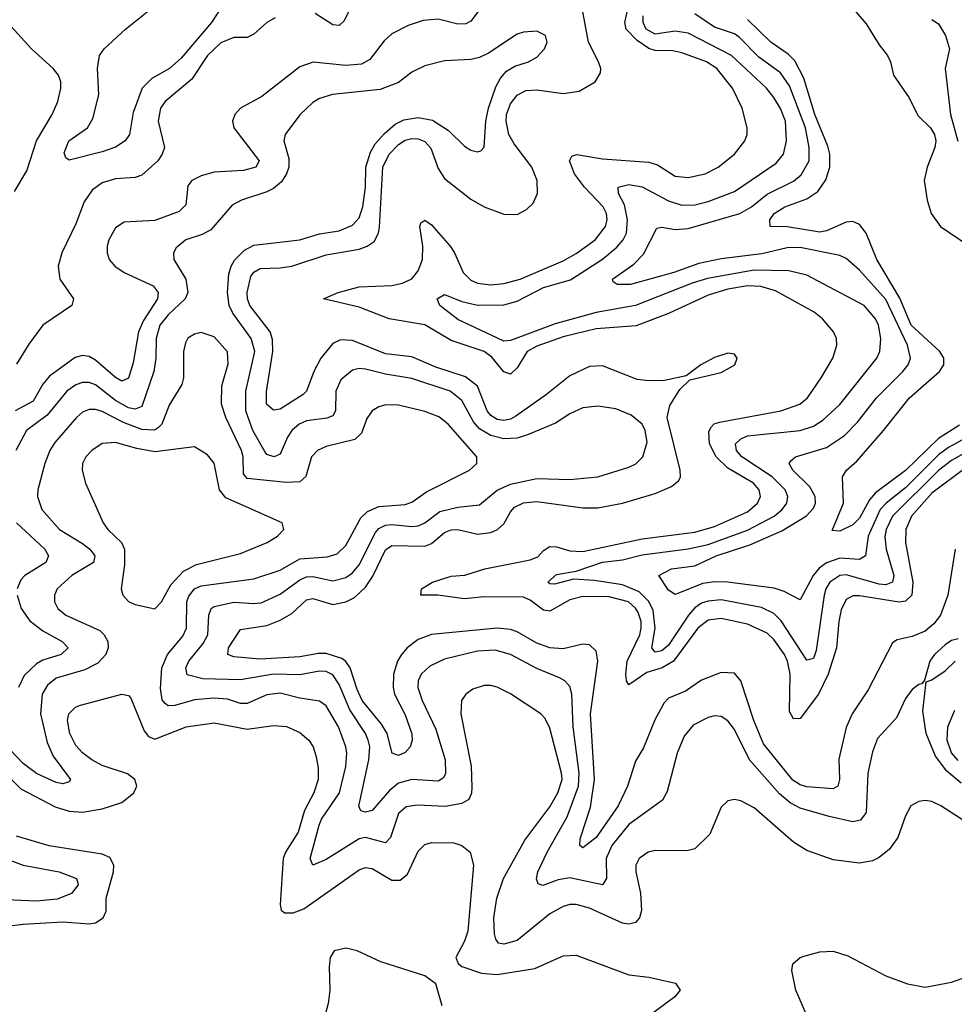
# Model space of a CAD drawing. Header units: inches. Extents: x 1694797 to 1849917, y 907313 to 1017959.
# Tile 306 of 656: x 1700879 to 1703718, y 1001847 to 1004838. Entities that reach past the tile are written whole.
import ezdxf

# ---------------------------------------------------------------- set-up
doc = ezdxf.new("R2010")
doc.units = ezdxf.units.IN
doc.header["$MEASUREMENT"] = 0
doc.layers.add('B7000', color=7, linetype='Continuous')

msp = doc.modelspace()

# ---------------------------------------------------------------- linework, layer by layer
at = {"layer": 'B7000', "color": 5}
for points, elevation in [([(1703330, 1004966.8), (1703450, 1004825.4), (1703490, 1004761.5), (1703515.6, 1004730), (1703524.8, 1004710), (1703533.5, 1004670), (1703581.3, 1004601.3), (1703607.7, 1004547.7), (1703646.1, 1004510), (1703658.1, 1004490), (1703662, 1004470), (1703659.3, 1004450), (1703636.1, 1004390), (1703626.7, 1004350), (1703635.3, 1004290), (1703648.1, 1004250), (1703676.6, 1004210), (1703764.2, 1004150)], 820), ([(1701490, 1004873.5), (1701462, 1004830), (1701370, 1004721), (1701334, 1004690), (1701280.5, 1004659.5), (1701250.8, 1004630), (1701223.8, 1004556.2), (1701212.7, 1004490), (1701199.5, 1004470), (1701170, 1004450.9), (1701130, 1004436.8), (1701030, 1004411.8), (1701018.9, 1004418.9), (1701014, 1004434), (1701029, 1004470), (1701085.4, 1004510), (1701101.3, 1004538.7), (1701119.7, 1004610), (1701115.4, 1004690), (1701121.6, 1004730), (1701135.6, 1004750), (1701200.9, 1004810), (1701327.7, 1004912.3)], 860), ([(1702290, 1004887.6), (1702250, 1004833.4), (1702234.3, 1004825.7), (1702210, 1004825.1), (1702150, 1004839.9), (1702104.4, 1004835.6), (1702059.6, 1004820.4), (1702010, 1004795), (1701986.2, 1004773.8), (1701942.5, 1004717.5), (1701917.1, 1004702.9), (1701870, 1004699.6), (1701771, 1004709), (1701730, 1004695), (1701615.1, 1004604.9), (1701550.2, 1004570), (1701532.6, 1004550), (1701526, 1004530), (1701529.5, 1004510), (1701606.4, 1004410), (1701596.9, 1004390), (1701559.3, 1004380.7), (1701470, 1004375.5), (1701430, 1004364.1), (1701402.1, 1004350), (1701390, 1004333.5), (1701384.3, 1004275.7), (1701363.8, 1004256.2), (1701290, 1004228.4), (1701196.9, 1004223.1), (1701170, 1004206), (1701150.1, 1004170), (1701145.4, 1004150), (1701144.8, 1004130), (1701151.4, 1004110), (1701168.3, 1004090), (1701196.3, 1004070), (1701284.7, 1004030), (1701300.1, 1004010), (1701297.4, 1003990), (1701255.7, 1003924.3), (1701240.4, 1003890), (1701223.9, 1003796.1), (1701210, 1003749.8), (1701190, 1003740.8), (1701170, 1003751.5), (1701110, 1003804), (1701090, 1003815.5), (1701070, 1003818.4), (1701047.7, 1003812.3), (1700970, 1003755.9), (1700950, 1003731.3), (1700920, 1003680), (1700865.9, 1003650)], 920), ([(1703721.2, 1003230), (1703698.5, 1003090), (1703676.3, 1003030), (1703656.4, 1003003.6), (1703630, 1002981.3), (1703590, 1002964.5), (1703545, 1002955), (1703530, 1002945.3), (1703456.8, 1002803.2), (1703407.6, 1002730), (1703390, 1002688.3), (1703367.8, 1002592.2), (1703369.2, 1002530), (1703364.6, 1002510), (1703350, 1002501.7), (1703270, 1002507.9), (1703250, 1002513.9), (1703228.1, 1002528.1), (1703138.7, 1002638.7), (1703109.6, 1002710), (1703069.9, 1002829.9), (1703050, 1002852.9), (1703010, 1002855), (1702950, 1002832.3), (1702901.3, 1002798.7), (1702850, 1002777.4), (1702836.5, 1002763.5), (1702810, 1002713.8), (1702773.8, 1002626.2), (1702750, 1002586.4), (1702725.5, 1002510), (1702697.1, 1002450), (1702630, 1002353.9), (1702590, 1002322.9), (1702580.9, 1002330), (1702581.5, 1002350), (1702613.4, 1002446.6), (1702625.1, 1002530), (1702613.4, 1002730), (1702635.1, 1002890), (1702630, 1002919.7), (1702610, 1002939.1), (1702590, 1002941.9), (1702530, 1002927.7), (1702490, 1002929.9), (1702450, 1002944.9), (1702390, 1002979.3), (1702370, 1002986.2), (1702330, 1002990.5), (1702130, 1002970.5), (1702090, 1002955.3), (1702055.8, 1002930), (1702038.6, 1002910), (1702026.6, 1002890), (1702014.7, 1002850), (1702013.2, 1002810), (1702017.3, 1002790), (1702050, 1002726.5), (1702070.7, 1002669.3), (1702071.4, 1002650), (1702065.6, 1002630), (1702050, 1002611.9), (1702030, 1002602.9), (1702010.7, 1002610.7), (1701995.5, 1002670), (1701978.1, 1002698.1), (1701919.4, 1002770), (1701903.9, 1002803.9), (1701883.4, 1002870), (1701870, 1002889.1), (1701857.7, 1002897.7), (1701810, 1002912.6), (1701787.2, 1002912.8), (1701730, 1002902.6), (1701610, 1002895.7), (1701530, 1002902.9), (1701511.1, 1002910), (1701513.6, 1002930), (1701550, 1002985.8), (1701630, 1002998.6), (1701670, 1003014.5), (1701705.7, 1003034.3), (1701750, 1003076.6), (1701770, 1003080.3), (1701830, 1003061.9), (1701870, 1003070.1), (1701896.5, 1003083.5), (1701930, 1003115), (1701951.7, 1003148.3), (1701990, 1003227.6), (1702010, 1003241.3), (1702110, 1003239.6), (1702130, 1003247.7), (1702170, 1003280.3), (1702190, 1003288.8), (1702210, 1003289.7), (1702270, 1003276), (1702310, 1003281), (1702330.5, 1003290), (1702350, 1003307.4), (1702370, 1003343.7), (1702382.7, 1003357.3), (1702410, 1003370.4), (1702450, 1003374.6), (1702590, 1003355.5), (1702635.3, 1003355.3), (1702710, 1003369.7), (1702810, 1003398.8), (1702859.6, 1003420.4), (1702881.3, 1003438.7), (1702886.9, 1003450), (1702885.4, 1003470), (1702846.4, 1003630), (1702853.8, 1003666.2), (1702884.9, 1003715.1), (1702915.2, 1003744.8), (1703010, 1003766.3), (1703051.1, 1003790), (1703058.7, 1003810), (1703050, 1003822), (1703030, 1003825.1), (1702990, 1003812.5), (1702948.5, 1003790), (1702903.9, 1003756.1), (1702837.4, 1003742.6), (1702790, 1003740.9), (1702754.8, 1003745.2), (1702650, 1003786.9), (1702610, 1003784.9), (1702550, 1003756.7), (1702479.9, 1003700.1), (1702386, 1003634), (1702370, 1003624.8), (1702350, 1003620.9), (1702330, 1003623.6), (1702310, 1003635.9), (1702299.4, 1003650), (1702270, 1003725.6), (1702233.5, 1003753.5), (1702143.2, 1003783.2), (1702070, 1003814.5), (1701990, 1003823.8), (1701890, 1003863.5), (1701854.2, 1003865.8), (1701830, 1003854.6), (1701794.4, 1003810), (1701772.6, 1003770), (1701750.1, 1003710), (1701739.9, 1003700.1), (1701670, 1003655.2), (1701650, 1003652.3), (1701629.1, 1003670), (1701628.8, 1003708.8), (1701647.9, 1003830), (1701647.4, 1003867.4), (1701639.6, 1003890), (1701578.5, 1003970), (1701571.2, 1003990), (1701570.2, 1004010), (1701581.7, 1004058.3), (1701590, 1004071.4), (1701610, 1004082.8), (1701670, 1004084.2), (1701705.4, 1004090), (1701810, 1004123.9), (1701910, 1004141.3), (1701934.6, 1004150), (1701955.5, 1004164.5), (1701969.5, 1004190), (1701972.2, 1004207.8), (1701982.7, 1004390), (1702001.8, 1004430), (1702030, 1004459.7), (1702050, 1004472.5), (1702070, 1004477.3), (1702090, 1004476.2), (1702110, 1004468.2), (1702128.4, 1004448.4), (1702150, 1004386), (1702170, 1004355.8), (1702250, 1004293.5), (1702290, 1004269.5), (1702350, 1004247.9), (1702390, 1004246.8), (1702418.4, 1004261.6), (1702438.5, 1004281.5), (1702452.2, 1004310), (1702450.7, 1004350), (1702435, 1004390), (1702380.8, 1004460.8), (1702365.3, 1004490), (1702357.2, 1004530), (1702358.3, 1004550), (1702370, 1004582.8), (1702390, 1004609.1), (1702417, 1004623), (1702450, 1004625.6), (1702530, 1004614.3), (1702578.6, 1004621.4), (1702626.9, 1004650), (1702643, 1004677), (1702644.8, 1004690), (1702637, 1004710), (1702606.7, 1004770), (1702585.2, 1004890)], 920), ([(1701890, 1004887.5), (1701864.7, 1004835.3), (1701850, 1004820.3), (1701830, 1004822.3), (1701777.2, 1004857.2)], 880), ([(1703750, 1003474.9), (1703650, 1003400.5), (1703587.7, 1003330), (1703571.3, 1003290), (1703569.4, 1003250), (1703592.6, 1003130), (1703589.3, 1003090), (1703570, 1003071.7), (1703551, 1003069), (1703430, 1003088.6), (1703410, 1003088.1), (1703390, 1003077.3), (1703374.5, 1003045.5), (1703366.9, 1003010), (1703360.7, 1002930), (1703334.5, 1002850), (1703305.5, 1002790), (1703250, 1002715.4), (1703230, 1002714.3), (1703217.2, 1002737.2), (1703219.9, 1002850), (1703211.9, 1002890), (1703202.5, 1002910), (1703170, 1002955.1), (1703150, 1002975), (1703090, 1003002.2), (1703010, 1003019.6), (1702970, 1003014.4), (1702938.7, 1002990), (1702865.6, 1002890), (1702831.1, 1002870), (1702784.4, 1002855.6), (1702730, 1002817.7), (1702722.9, 1002830), (1702720.1, 1002850), (1702724.9, 1002890), (1702762.7, 1002970), (1702767.2, 1002990), (1702766.7, 1003010), (1702757.5, 1003037.5), (1702750, 1003050.7), (1702728.1, 1003070), (1702670, 1003085.2), (1702590, 1003086.7), (1702550, 1003076.6), (1702490, 1003041.7), (1702470, 1003044.9), (1702430, 1003075.4), (1702410, 1003084), (1702290, 1003085.1), (1702230, 1003078.8), (1702149.3, 1003090.7), (1702098, 1003090), (1702099.7, 1003110), (1702133.5, 1003130), (1702190, 1003147.7), (1702231.1, 1003151.1), (1702292.1, 1003170), (1702430, 1003197.2), (1702452.8, 1003207.2), (1702470, 1003226.3), (1702490, 1003238.2), (1702510, 1003236.7), (1702550, 1003224.5), (1702590, 1003222.6), (1702770, 1003261.6), (1702930, 1003281.9), (1702990, 1003298.6), (1703090, 1003343.9), (1703120.6, 1003370), (1703129, 1003390), (1703124.9, 1003410), (1703107.7, 1003430), (1703030, 1003476.2), (1702994.9, 1003510), (1702974.6, 1003550), (1702973, 1003587), (1702979.1, 1003600.9), (1702988.9, 1003611.1), (1703004.5, 1003615.5), (1703191.3, 1003650), (1703249.2, 1003670.8), (1703272.4, 1003690), (1703314.2, 1003750), (1703349.2, 1003810), (1703361.8, 1003850), (1703360.7, 1003870), (1703351.6, 1003890), (1703317.8, 1003930), (1703292.3, 1003950), (1703174.6, 1004014.6), (1703130, 1004027.8), (1703089.6, 1004029.6), (1703030, 1004020.1), (1702970, 1004001.8), (1702850, 1003945.8), (1702751.8, 1003908.2), (1702630, 1003899), (1702530, 1003874.7), (1702450, 1003846.6), (1702420.9, 1003830), (1702390, 1003780.5), (1702370, 1003762.1), (1702350, 1003769), (1702313.2, 1003813.2), (1702290, 1003830.2), (1702190, 1003863.9), (1702110, 1003911.4), (1702001.5, 1003930), (1701910, 1003964.8), (1701802, 1003990), (1701846.3, 1004010), (1701910, 1004027), (1702010, 1004031), (1702042.2, 1004037.8), (1702070, 1004051), (1702090, 1004075.3), (1702102.8, 1004110), (1702103.7, 1004150), (1702094.2, 1004210), (1702098.2, 1004221.8), (1702110, 1004229.2), (1702130, 1004215.4), (1702187.1, 1004150), (1702200.3, 1004130), (1702226.3, 1004070), (1702250, 1004046.8), (1702270, 1004038.4), (1702310, 1004033.1), (1702350, 1004036.7), (1702399.4, 1004050), (1702530, 1004105.5), (1702570, 1004127.8), (1702627.2, 1004170), (1702658.3, 1004210), (1702663.5, 1004230), (1702661.7, 1004250), (1702651.1, 1004270), (1702594.6, 1004330), (1702564.5, 1004370), (1702549.1, 1004410), (1702556.3, 1004423.7), (1702571.2, 1004428.8), (1702650, 1004415.7), (1702790, 1004405.5), (1702817, 1004397), (1702870, 1004363.3), (1702910, 1004359.1), (1702961.3, 1004370), (1703000.8, 1004390), (1703050.8, 1004430), (1703081.5, 1004470), (1703088.6, 1004490), (1703088.8, 1004510), (1703073.7, 1004570), (1703044.7, 1004630), (1702996.9, 1004690), (1702965.6, 1004710), (1702890, 1004738.2), (1702863.5, 1004743.5), (1702810, 1004745), (1702790, 1004750.9), (1702754.7, 1004774.7), (1702721.4, 1004810), (1702717.6, 1004830), (1702730.4, 1004889.6)], 880), ([(1701655.7, 1004844.3), (1701630, 1004829.9), (1701590, 1004794.5), (1701570, 1004784.3), (1701530, 1004784), (1701490, 1004767.9), (1701449.9, 1004730.1), (1701402.1, 1004657.9), (1701321.2, 1004590), (1701307.4, 1004570), (1701299.5, 1004530), (1701319.4, 1004450), (1701312.5, 1004430), (1701298.7, 1004410), (1701250, 1004365.8), (1701230, 1004358.9), (1701170, 1004354.5), (1701130, 1004343.3), (1701099, 1004321), (1701074.7, 1004285.3), (1701050, 1004218.3), (1701007.1, 1004130), (1700996.2, 1004090), (1701001.4, 1004050), (1701042.9, 1003990), (1701037.8, 1003970), (1700949.8, 1003910.2), (1700906.9, 1003853.1), (1700870, 1003792.4)], 880), ([(1703770, 1003534), (1703710, 1003499.8), (1703670, 1003468.8), (1703530.6, 1003330), (1703510.9, 1003290), (1703507.5, 1003267.5), (1703511.3, 1003230), (1703534.5, 1003150), (1703530.3, 1003129.7), (1703510, 1003122.1), (1703490, 1003123.4), (1703390, 1003151.8), (1703370, 1003149.6), (1703340.3, 1003130), (1703328.3, 1003110), (1703323.2, 1003090), (1703298.2, 1002921.8), (1703290, 1002897.4), (1703270, 1002892.9), (1703192.6, 1003012.6), (1703170, 1003034.4), (1703132.9, 1003052.9), (1703010, 1003075.7), (1702970, 1003072.5), (1702950, 1003065.9), (1702930, 1003051.8), (1702910.4, 1003029.6), (1702850, 1002937.9), (1702830, 1002920.7), (1702810, 1002916.8), (1702799.6, 1002930), (1702809.3, 1002990), (1702803.2, 1003043.2), (1702790.6, 1003070.6), (1702760.8, 1003100.8), (1702710, 1003121.6), (1702625, 1003135), (1702561.6, 1003138.4), (1702503.5, 1003123.5), (1702490, 1003124.6), (1702483.5, 1003130), (1702510, 1003152.7), (1702570, 1003162.7), (1702650, 1003190.5), (1702710, 1003197.8), (1702770, 1003213.3), (1702910, 1003231), (1702970, 1003244.1), (1703090, 1003287.8), (1703170.9, 1003330), (1703195.5, 1003350), (1703209.9, 1003370), (1703212.4, 1003390), (1703204.5, 1003410), (1703165.3, 1003450), (1703073.2, 1003510), (1703056.4, 1003530), (1703053.5, 1003550), (1703070, 1003565.5), (1703090, 1003573.9), (1703250, 1003590.8), (1703290, 1003604), (1703318.6, 1003621.4), (1703370, 1003669.5), (1703483.2, 1003810), (1703492.1, 1003830), (1703495.4, 1003870), (1703487.6, 1003910), (1703478.6, 1003930), (1703444.5, 1003970), (1703270, 1004062.7), (1703215.6, 1004075.6), (1703110, 1004077.7), (1702968.2, 1004051.8), (1702921.6, 1004038.4), (1702750, 1003970.5), (1702630, 1003948.9), (1702505.8, 1003914.2), (1702370, 1003864.1), (1702350, 1003861.5), (1702210, 1003927.9), (1702155.3, 1003970), (1702147.7, 1003990), (1702170, 1004003.2), (1702222.4, 1003982.4), (1702270, 1003971.1), (1702350, 1003971.8), (1702390, 1003983.7), (1702470, 1004024.4), (1702551.9, 1004048.1), (1702650, 1004111.1), (1702693, 1004147), (1702712.7, 1004170), (1702722.2, 1004190), (1702725.1, 1004230), (1702716.1, 1004276.1), (1702698.1, 1004310), (1702696.8, 1004330), (1702730, 1004338.2), (1702770, 1004330.8), (1702850, 1004287.8), (1702890, 1004274.5), (1702930, 1004275.7), (1702970, 1004285.6), (1703050, 1004316.2), (1703177.1, 1004402.9), (1703199.7, 1004430), (1703208.8, 1004470), (1703205.1, 1004530), (1703190, 1004568.4), (1703170, 1004601.9), (1703147.9, 1004630), (1703041.7, 1004730), (1702910, 1004797.5), (1702870, 1004803.4), (1702810, 1004794.6), (1702782.4, 1004810), (1702773.2, 1004830), (1702773.3, 1004850)], 860), ([(1703770, 1003577.3), (1703700.9, 1003539.1), (1703670, 1003516.5), (1703570, 1003416.4), (1703511, 1003370), (1703493.3, 1003350), (1703456, 1003270), (1703448, 1003210), (1703430, 1003199), (1703370, 1003202.9), (1703330, 1003188.8), (1703307.8, 1003172.2), (1703289.7, 1003150), (1703250, 1003075.6), (1703201.2, 1003101.2), (1703171.4, 1003111.4), (1703029.4, 1003129.4), (1702990, 1003130.3), (1702954.6, 1003125.4), (1702870, 1003092), (1702850, 1003105.1), (1702820.5, 1003150), (1702858.9, 1003170), (1702930, 1003179.4), (1702994.8, 1003210), (1703097.3, 1003242.7), (1703194.7, 1003285.3), (1703269, 1003331), (1703290, 1003355), (1703296.6, 1003370), (1703295.7, 1003390), (1703278.9, 1003418.9), (1703227.7, 1003470), (1703216.8, 1003490), (1703221.7, 1003498.3), (1703235.8, 1003510), (1703330, 1003539), (1703384.3, 1003575.7), (1703424.2, 1003615.8), (1703481.9, 1003690), (1703561.7, 1003770), (1703578.1, 1003790), (1703585.4, 1003810), (1703576.4, 1003850), (1703510, 1003988.6), (1703430, 1004077.6), (1703390, 1004112.6), (1703370, 1004121.9), (1703250, 1004146.6), (1703210, 1004145.3), (1703133.1, 1004126.9), (1703010, 1004111.5), (1702942, 1004098), (1702866.2, 1004070), (1702734.4, 1004034.4), (1702693.9, 1004033.9), (1702682.4, 1004042.4), (1702680.4, 1004050), (1702744.5, 1004095.5), (1702773.7, 1004126.3), (1702814.5, 1004205.5), (1702830, 1004207.8), (1702870, 1004201), (1702910, 1004203.9), (1703066.2, 1004250), (1703102.3, 1004270), (1703150, 1004308.7), (1703230, 1004347.9), (1703253, 1004367), (1703277.2, 1004410), (1703277.7, 1004450), (1703266, 1004510), (1703217.4, 1004637.4), (1703190, 1004676.7), (1703124.6, 1004724.6), (1703065.1, 1004785.1), (1703050, 1004795.2), (1702990, 1004815.3), (1702930, 1004855.7)], 840), ([(1703733.6, 1003606.4), (1703670, 1003566.4), (1703570, 1003469.4), (1703479.2, 1003400.8), (1703460.3, 1003379.7), (1703430, 1003324.2), (1703410, 1003304.1), (1703370, 1003284.8), (1703347.2, 1003287.2), (1703381.5, 1003370), (1703378.9, 1003450), (1703390.5, 1003469.5), (1703422.2, 1003497.8), (1703502.9, 1003590), (1703581.8, 1003690), (1703673.1, 1003770), (1703686.1, 1003790), (1703686.2, 1003810), (1703673.9, 1003830), (1703586.9, 1003910), (1703552.6, 1003992.6), (1703483, 1004110), (1703450, 1004189.9), (1703430, 1004216.7), (1703410, 1004225.1), (1703390, 1004223), (1703330, 1004196.5), (1703310, 1004192.6), (1703210, 1004209.2), (1703159, 1004210), (1703158, 1004230), (1703170.7, 1004250), (1703203.5, 1004270), (1703270, 1004294.7), (1703303.5, 1004316.5), (1703328.3, 1004351.7), (1703339.8, 1004390), (1703339.7, 1004430), (1703334.4, 1004454.4), (1703294.8, 1004550), (1703261.2, 1004661.2), (1703233.7, 1004713.7), (1703214, 1004734), (1703161.2, 1004770), (1703090, 1004839.2)], 820), ([(1703650, 1004839), (1703670, 1004826), (1703691.7, 1004790), (1703703.5, 1004750), (1703690.1, 1004690), (1703706.2, 1004550), (1703729.1, 1004469.1)], 840), ([(1700863.9, 1004316.1), (1700900.9, 1004379.1), (1700930.6, 1004470), (1700977.9, 1004550), (1700995.6, 1004590), (1701004.3, 1004630), (1701004, 1004650), (1700997.1, 1004670), (1700981.4, 1004690), (1700915.5, 1004750), (1700842.6, 1004830)], 880), ([(1703730, 1002958), (1703710, 1002952.5), (1703690, 1002939.8), (1703658.4, 1002910), (1703644.2, 1002890), (1703628.1, 1002831.9), (1703619.1, 1002820.9), (1703610, 1002819.3), (1703590, 1002803.6), (1703570, 1002776.2), (1703542.1, 1002717.9), (1703485.2, 1002654.8), (1703470, 1002614), (1703455.4, 1002550), (1703450.1, 1002430), (1703433.6, 1002406.4), (1703410, 1002401.7), (1703337.8, 1002417.8), (1703250, 1002443.2), (1703219.1, 1002459.1), (1703187.2, 1002487.2), (1703095.6, 1002590), (1703050, 1002682), (1703030, 1002709), (1703010, 1002721.7), (1702990, 1002723.4), (1702970, 1002718.8), (1702924.7, 1002695.3), (1702897.9, 1002662.1), (1702876.1, 1002610), (1702845.8, 1002494.2), (1702832.2, 1002467.8), (1702730, 1002393.7), (1702678.3, 1002330), (1702660.7, 1002290), (1702661.9, 1002230), (1702650, 1002209.9), (1702550, 1002231.2), (1702514.9, 1002225.1), (1702467.9, 1002207.9), (1702453.9, 1002213.9), (1702448.6, 1002228.6), (1702453, 1002250), (1702481.3, 1002310), (1702542.7, 1002417.3), (1702576.7, 1002510), (1702578.7, 1002550), (1702560.7, 1002690), (1702556.7, 1002790), (1702550, 1002813.1), (1702534.8, 1002830), (1702519.2, 1002839.2), (1702450, 1002867.3), (1702370, 1002910.4), (1702323.6, 1002923.6), (1702270, 1002920.1), (1702170, 1002896), (1702125.2, 1002874.8), (1702099.1, 1002850), (1702089.6, 1002830), (1702088.8, 1002810), (1702101.8, 1002770), (1702143.5, 1002683.5), (1702171.4, 1002590), (1702172.2, 1002547.8), (1702165.2, 1002534.8), (1702150, 1002525.1), (1702070, 1002530.3), (1702030, 1002519.4), (1702002.6, 1002497.4), (1701950, 1002436), (1701930, 1002431.3), (1701915.4, 1002435.4), (1701908.9, 1002448.9), (1701940.2, 1002590), (1701942.3, 1002630), (1701938, 1002650), (1701929.6, 1002670), (1701881.7, 1002741.7), (1701850, 1002819.2), (1701830, 1002848), (1701810, 1002858), (1701790, 1002859.4), (1701730, 1002848), (1701650, 1002849.9), (1701550, 1002833.5), (1701436, 1002836), (1701388.1, 1002848.1), (1701384.4, 1002870), (1701393.5, 1002890), (1701436.6, 1002943.4), (1701450.3, 1002970), (1701453.5, 1003030), (1701461.2, 1003050), (1701470, 1003056.1), (1701530, 1003069.4), (1701590, 1003064.5), (1701612.7, 1003067.3), (1701670, 1003093.1), (1701730, 1003137.1), (1701750, 1003146.4), (1701770, 1003146.9), (1701830, 1003134.1), (1701870, 1003144.3), (1701890, 1003158.3), (1701910, 1003182.1), (1701959.7, 1003280.3), (1701970, 1003292.3), (1701990, 1003302.5), (1702010, 1003305.4), (1702070, 1003298.6), (1702090, 1003301.3), (1702110, 1003309.7), (1702155.6, 1003344.4), (1702210, 1003358), (1702275.6, 1003364.4), (1702330, 1003409.7), (1702370, 1003427), (1702450, 1003444.7), (1702550, 1003441.6), (1702635.1, 1003450), (1702730, 1003478.7), (1702750.8, 1003489.2), (1702772, 1003510), (1702785, 1003555), (1702779.6, 1003590), (1702770, 1003609.7), (1702737.1, 1003637.1), (1702690, 1003656.5), (1702635.1, 1003664.9), (1702590, 1003659.2), (1702550, 1003641.2), (1702506.9, 1003613.1), (1702422.2, 1003577.8), (1702390, 1003566.8), (1702350, 1003564.9), (1702310, 1003575.2), (1702275.5, 1003595.5), (1702257.2, 1003617.2), (1702221.8, 1003681.8), (1702186.5, 1003710), (1702070, 1003748.8), (1701990, 1003761.3), (1701930, 1003777.1), (1701910, 1003778.6), (1701890, 1003773.9), (1701855.2, 1003744.8), (1701839.6, 1003710), (1701838.8, 1003650), (1701830, 1003635.3), (1701811.9, 1003628.1), (1701750, 1003620.3), (1701728.2, 1003610), (1701705.6, 1003590), (1701692.4, 1003570), (1701670, 1003518.2), (1701652.2, 1003510), (1701630, 1003517.7), (1701624.9, 1003524.9), (1701587.7, 1003590), (1701566.4, 1003650), (1701565.9, 1003710), (1701593.2, 1003830), (1701582.5, 1003870), (1701526.8, 1003946.8), (1701515.7, 1003970), (1701510.9, 1004010), (1701514.2, 1004065.8), (1701521.1, 1004090), (1701532.2, 1004107.8), (1701561.6, 1004138.4), (1701590, 1004153.2), (1701730, 1004169.3), (1701790, 1004187.9), (1701850, 1004197), (1701890, 1004213.8), (1701910, 1004236), (1701921.2, 1004270), (1701929.7, 1004330), (1701931, 1004390), (1701944.4, 1004435.6), (1701959, 1004461), (1701986.9, 1004493.1), (1702019.3, 1004520.7), (1702045.8, 1004534.2), (1702090, 1004541.3), (1702133, 1004533), (1702182.1, 1004502.1), (1702230, 1004454.4), (1702250, 1004442), (1702270, 1004436.5), (1702279.5, 1004440.5), (1702290, 1004451), (1702294.9, 1004530), (1702302.8, 1004570), (1702325.6, 1004634.4), (1702339.4, 1004660.6), (1702358.4, 1004681.6), (1702382.8, 1004697.2), (1702425.1, 1004710), (1702450, 1004724.2), (1702473.7, 1004750), (1702481.1, 1004770), (1702476.3, 1004790), (1702450, 1004803.5), (1702410, 1004800.8), (1702390, 1004794.8), (1702303.5, 1004736.5), (1702276.1, 1004723.9), (1702250, 1004717.7), (1702170, 1004713.6), (1702110, 1004698.7), (1702070, 1004678.6), (1702030, 1004647.5), (1701973.9, 1004626.1), (1701829.2, 1004610.8), (1701790, 1004598.5), (1701770, 1004586.8), (1701730, 1004548.9), (1701685.4, 1004490), (1701681.4, 1004470), (1701696.9, 1004416.9), (1701696.9, 1004390), (1701690.1, 1004369.9), (1701674.2, 1004345.8), (1701650, 1004325.2), (1701630, 1004315.3), (1701552.7, 1004290), (1701524.6, 1004275.4), (1701460.1, 1004199.9), (1701433.8, 1004186.2), (1701384.2, 1004170), (1701354.5, 1004145.5), (1701346.9, 1004130), (1701347.2, 1004110), (1701383.6, 1004050), (1701390.1, 1004010), (1701382.2, 1003990), (1701330, 1003941.4), (1701305.1, 1003910), (1701294.1, 1003870), (1701293, 1003810), (1701286.8, 1003770), (1701250, 1003663.6), (1701230, 1003654.9), (1701210, 1003659), (1701170, 1003681.5), (1701110, 1003729.6), (1701090, 1003736.7), (1701070, 1003736.2), (1701050, 1003729), (1701022.1, 1003710), (1700962.7, 1003637.3), (1700899.6, 1003590), (1700867.7, 1003530)], 940), ([(1703879.5, 1002319.5), (1703677.7, 1002450), (1703650, 1002463.2), (1703630, 1002466.1), (1703610, 1002464), (1703586, 1002450), (1703570, 1002419.6), (1703546.3, 1002353.7), (1703521.2, 1002318.8), (1703490, 1002292.9), (1703470, 1002283.1), (1703430, 1002276.1), (1703350, 1002286.8), (1703270, 1002314.3), (1703230, 1002339.8), (1703110, 1002444.4), (1703070, 1002465.1), (1703050, 1002469.7), (1703030, 1002466), (1703010, 1002446.6), (1702976, 1002364), (1702930, 1002319.7), (1702906, 1002314), (1702810, 1002314.5), (1702788.7, 1002310), (1702760.7, 1002290), (1702751, 1002270), (1702750.9, 1002250), (1702764.8, 1002184.8), (1702767.9, 1002132.1), (1702762.3, 1002110), (1702750, 1002095.7), (1702730, 1002090.5), (1702710, 1002094.4), (1702610, 1002139.5), (1702570, 1002150.4), (1702550, 1002150.4), (1702530, 1002144.8), (1702490, 1002122.1), (1702390, 1002041.5), (1702350, 1002029.9), (1702333.6, 1002033.6), (1702325.1, 1002045.1), (1702321.3, 1002061.3), (1702319, 1002110), (1702328.9, 1002170), (1702349.1, 1002230), (1702413.6, 1002346.4), (1702490, 1002446.9), (1702514.3, 1002490), (1702526.8, 1002530), (1702525.3, 1002550), (1702490, 1002686), (1702475.7, 1002715.7), (1702462, 1002730), (1702370, 1002790.6), (1702330, 1002810.6), (1702310, 1002815.4), (1702290, 1002815.4), (1702255.4, 1002804.6), (1702234.3, 1002790), (1702221.6, 1002770), (1702219.5, 1002730), (1702251, 1002571), (1702253.1, 1002506.9), (1702251.5, 1002488.5), (1702243.5, 1002470), (1702222.3, 1002457.7), (1702171.6, 1002448.4), (1702087.3, 1002452.7), (1702053, 1002447), (1702030, 1002427.1), (1702005.9, 1002354.1), (1701990, 1002337.8), (1701930, 1002354.5), (1701910, 1002349.9), (1701810, 1002287.3), (1701769.9, 1002269.9), (1701761.5, 1002290), (1701788.4, 1002391.6), (1701796.1, 1002410), (1701850.4, 1002489.6), (1701869.5, 1002569.5), (1701873.4, 1002610), (1701870.3, 1002630), (1701848, 1002690), (1701810, 1002754.5), (1701790, 1002768.7), (1701730, 1002777.1), (1701670, 1002792.6), (1701630, 1002788), (1701570, 1002760.7), (1701550, 1002761.3), (1701510, 1002774.3), (1701470, 1002777.5), (1701410, 1002772.4), (1701350, 1002755), (1701330, 1002754.3), (1701320.8, 1002760.8), (1701312, 1002772), (1701306.6, 1002806.6), (1701311.3, 1002870), (1701328.2, 1002910), (1701374.3, 1002965.7), (1701386.2, 1002990), (1701387.4, 1003070), (1701392.7, 1003087.3), (1701410, 1003109.7), (1701430, 1003118.7), (1701590, 1003139.7), (1701670, 1003166.3), (1701730, 1003200.9), (1701812.9, 1003207.1), (1701843.7, 1003216.3), (1701870, 1003240.9), (1701915.2, 1003324.8), (1701935.6, 1003344.4), (1701970, 1003359.6), (1702050, 1003366.1), (1702070, 1003372.9), (1702115.4, 1003404.6), (1702246, 1003470), (1702267.6, 1003490), (1702268, 1003510), (1702180.5, 1003610), (1702152.3, 1003632.3), (1702110, 1003647.8), (1702030, 1003667.5), (1701991.4, 1003668.6), (1701970, 1003662.3), (1701950, 1003649.8), (1701933.5, 1003626.5), (1701917.7, 1003582.3), (1701897.2, 1003562.8), (1701810, 1003541.9), (1701783.5, 1003530), (1701765.9, 1003510), (1701748.9, 1003451.1), (1701730, 1003434.8), (1701690, 1003432.1), (1701570, 1003444.8), (1701559.2, 1003459.2), (1701558.1, 1003510), (1701552.7, 1003530), (1701505.3, 1003630), (1701492.3, 1003670), (1701493.6, 1003726.4), (1701512.7, 1003792.7), (1701510, 1003829.5), (1701470, 1003875.5), (1701430, 1003887.9), (1701410, 1003883.1), (1701390, 1003870.8), (1701383.1, 1003856.9), (1701377, 1003830), (1701377, 1003750), (1701372.2, 1003730), (1701333, 1003667), (1701311, 1003610), (1701300.6, 1003599.4), (1701288.4, 1003591.6), (1701250, 1003593.8), (1701194.5, 1003614.5), (1701130, 1003648.4), (1701110, 1003654.6), (1701090, 1003654.7), (1701070, 1003646), (1701052, 1003630), (1700985.7, 1003554.3), (1700970.6, 1003530), (1700955.2, 1003490), (1700934.6, 1003410), (1700933.4, 1003390), (1700946.4, 1003350), (1700999.8, 1003290), (1701070, 1003247.2), (1701092.4, 1003230), (1701107.1, 1003210), (1701103, 1003190), (1701038, 1003150), (1700992.6, 1003110), (1700984.8, 1003090), (1700985, 1003070), (1700995.6, 1003050), (1701019.2, 1003030), (1701122.6, 1002982.6), (1701136.2, 1002970), (1701146.5, 1002950), (1701148.1, 1002930), (1701141.3, 1002910), (1701116.4, 1002883.6), (1701076.8, 1002863.2), (1700990, 1002838.2), (1700963.4, 1002816.6), (1700947.5, 1002790), (1700942.8, 1002730), (1700962.7, 1002642.7), (1700980.8, 1002600.8), (1701033.6, 1002530), (1701030, 1002522.9), (1701010, 1002517.1), (1700990, 1002521.3), (1700930, 1002548.4), (1700890, 1002578.9), (1700850, 1002620.5)], 960), ([(1700870, 1003309.5), (1700955.7, 1003230), (1700966.4, 1003210), (1700958.9, 1003190), (1700894.8, 1003150), (1700882.9, 1003137.1), (1700871.6, 1003110)], 940), ([(1700872, 1003090), (1700883.3, 1003050), (1700910, 1003012.2), (1700950, 1002981.6), (1701008.4, 1002950), (1701026.4, 1002930), (1701005.5, 1002910), (1700950, 1002893.3), (1700930, 1002882.1), (1700893.3, 1002846.7), (1700876.1, 1002810)], 940), ([(1703738.7, 1002518.7), (1703695.4, 1002555.4), (1703660.9, 1002600.9), (1703632.2, 1002670), (1703622.4, 1002737.6), (1703632.5, 1002827.5), (1703650, 1002833.4), (1703690, 1002860.2), (1703720.3, 1002890)], 940), ([(1700810, 1002573.8), (1700882.4, 1002502.4), (1700986.8, 1002446.8), (1701030, 1002433.8), (1701070, 1002430.6), (1701130, 1002441.7), (1701190, 1002460.6), (1701225.9, 1002490), (1701234.6, 1002510), (1701229.2, 1002530), (1701207.2, 1002547.2), (1701130, 1002573.1), (1701098, 1002590), (1701070, 1002611.5), (1701050, 1002634), (1701031.3, 1002670), (1701024, 1002710), (1701028.2, 1002730), (1701049, 1002750), (1701064.1, 1002755.9), (1701190, 1002789.8), (1701210, 1002786), (1701217.2, 1002777.2), (1701257.8, 1002677.8), (1701270, 1002660.7), (1701290, 1002653), (1701385.3, 1002690), (1701470, 1002702.2), (1701570, 1002683.4), (1701650, 1002694.3), (1701690, 1002691.7), (1701730, 1002673.3), (1701757.3, 1002650), (1701770.5, 1002630), (1701779.6, 1002599.6), (1701786.2, 1002566.2), (1701786.2, 1002530), (1701772.5, 1002490), (1701743.9, 1002436.1), (1701725, 1002370), (1701686.5, 1002310), (1701679.1, 1002290), (1701670.5, 1002150.5), (1701673.5, 1002133.5), (1701684.9, 1002124.9), (1701710, 1002124.9), (1701742.2, 1002137.8), (1701910, 1002256), (1701930, 1002263.4), (1701950, 1002259.9), (1702010, 1002224.2), (1702035.1, 1002224.9), (1702057.7, 1002242.3), (1702090, 1002312.4), (1702110, 1002333.1), (1702130, 1002338.8), (1702197.8, 1002337.8), (1702222, 1002330), (1702247.3, 1002310), (1702257.8, 1002270), (1702240.4, 1002070), (1702230, 1002039), (1702203.9, 1001990), (1702211.4, 1001971.4), (1702221.9, 1001961.9), (1702281.6, 1001941.6), (1702330, 1001937.6), (1702443.5, 1001956.5), (1702530, 1001994.8), (1702570, 1001996.4), (1702730, 1001937), (1702790, 1001929.7), (1702871.2, 1001911.2), (1702885.2, 1001890), (1702869.3, 1001870), (1702731.9, 1001768.1)], 980), ([(1703730, 1002588), (1703710, 1002611.3), (1703696.2, 1002650), (1703698.1, 1002690), (1703719.5, 1002740.5)], 920), ([(1700790, 1002078.5), (1700889.6, 1002090.4), (1701010, 1002097.8), (1701090, 1002091.9), (1701110, 1002095.4), (1701132.8, 1002110), (1701141.6, 1002130), (1701141.6, 1002170), (1701164.6, 1002250), (1701165.1, 1002270), (1701153.5, 1002293.5), (1701130, 1002303.8), (1700968.9, 1002328.9), (1700870, 1002357.7)], 980), ([(1700728.6, 1002330), (1700890, 1002270.1), (1700998.7, 1002250), (1701051.6, 1002230), (1701056, 1002216), (1701056.9, 1002210), (1701036.3, 1002183.7), (1700993.2, 1002166.8), (1700930, 1002160.4), (1700813.7, 1002166.3)], 960), ([(1702163, 1001843), (1702143, 1001910), (1702110, 1001934), (1701976.7, 1001976.7), (1701904, 1002010), (1701870, 1002018), (1701834, 1002010), (1701822.5, 1001990), (1701818.9, 1001961.1), (1701821.4, 1001890), (1701816.4, 1001850), (1701795, 1001770)], 980), ([(1703742.2, 1001202.2), (1703710, 1001218.9), (1703676.4, 1001256.4), (1703617.6, 1001337.6), (1703492.9, 1001470), (1703470, 1001491), (1703422.6, 1001522.6), (1703391.8, 1001551.8), (1703360.5, 1001600.5), (1703305.7, 1001710), (1703279.9, 1001790), (1703236.5, 1001890), (1703224.4, 1001950), (1703227.7, 1001970), (1703250, 1001989.2), (1703265.3, 1001994.7), (1703310, 1002007.3), (1703350, 1002008.9), (1703395, 1001995), (1703510, 1001934), (1703576, 1001910), (1703630, 1001899.5), (1703710, 1001914.6), (1703810, 1001950.3)], 960)]:
    msp.add_lwpolyline(points, dxfattribs=dict(at, elevation=elevation))
at = {"layer": 'B7000', "color": 5, "elevation": 980}
msp.add_lwpolyline([(1701170, 1003554.1), (1701130, 1003551.2), (1701098, 1003530), (1701080.2, 1003510), (1701070.2, 1003490), (1701068.7, 1003470), (1701079.4, 1003430), (1701132.7, 1003310), (1701147.2, 1003290), (1701188.8, 1003250), (1701197.2, 1003230), (1701197.2, 1003182.8), (1701187.8, 1003110), (1701193, 1003090), (1701210, 1003070.6), (1701230, 1003061.6), (1701290, 1003048.4), (1701310, 1003070.4), (1701338.5, 1003121.5), (1701376.9, 1003163.1), (1701416.7, 1003183.3), (1701550, 1003216.8), (1701631.1, 1003250), (1701662.6, 1003270), (1701681.3, 1003290), (1701677, 1003310), (1701505.8, 1003385.8), (1701486.4, 1003410), (1701470, 1003491.2), (1701450, 1003516.4), (1701410, 1003541.1), (1701290, 1003526.1), (1701235.4, 1003535.4)], close=True, dxfattribs=at)

doc.saveas('drawing.dxf')
